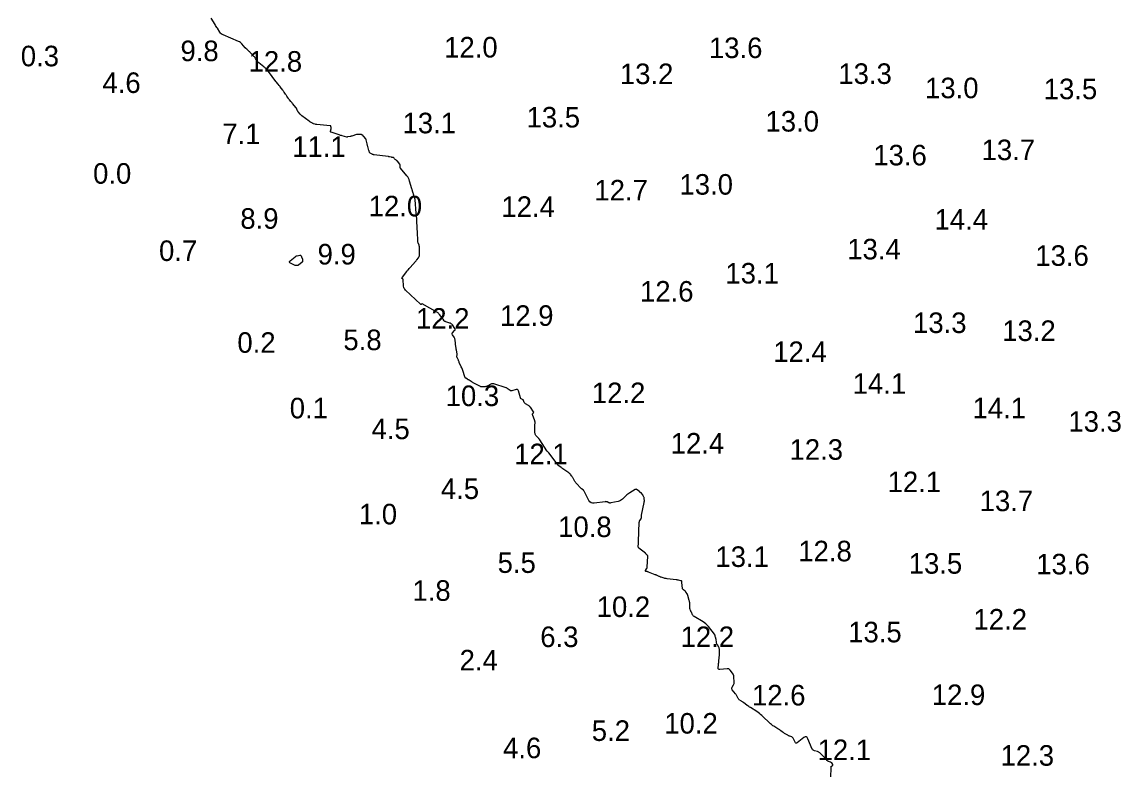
# Model space of a CAD drawing. Extents: x 815352 to 820877, y 582403 to 597439.
# Drawn here: x 818982.9 to 819249.1, y 593963.3 to 594145.1 of the extents above; entities that cross this region are included whole.
import ezdxf

# ---------------------------------------------------------------- set-up
doc = ezdxf.new("R2010")
doc.units = 0
doc.layers.add('V-CONT-EL12', color=7, linetype='Continuous')
doc.layers.add('V-TOPO-SOUN', color=7, linetype='Continuous')

msp = doc.modelspace()

# ---------------------------------------------------------------- linework, layer by layer
at = {"layer": 'V-CONT-EL12'}
msp.add_lwpolyline([(819179.68, 593961.1), (819179.73, 593963.78), (819179.74, 593963.85), (819179.76, 593963.9), (819179.8, 593963.96), (819179.85, 593964), (819180.08, 593964.16), (819180.13, 593964.21), (819180.15, 593964.26), (819180.15, 593964.31), (819180.13, 593964.37), (819179.9, 593964.76), (819179.84, 593964.83), (819179.78, 593964.9), (819179.7, 593964.95), (819179.61, 593964.98), (819179.1, 593965.14), (819179.01, 593965.18), (819178.93, 593965.22), (819178.86, 593965.28), (819178.8, 593965.36), (819178.56, 593965.67), (819178.5, 593965.75), (819178.43, 593965.82), (819178.37, 593965.89), (819178.3, 593965.96), (819177.02, 593967.19), (819176.88, 593967.31), (819176.73, 593967.41), (819176.57, 593967.48), (819176.4, 593967.54), (819175.68, 593967.72), (819175.52, 593967.78), (819175.38, 593967.87), (819175.27, 593968), (819175.18, 593968.15), (819174.11, 593970.67), (819173.92, 593970.98), (819173.7, 593971.12), (819173.43, 593971.1), (819173.12, 593970.92), (819171.51, 593969.65), (819171.35, 593969.55), (819171.2, 593969.54), (819171.08, 593969.62), (819170.98, 593969.78), (819170.53, 593970.76), (819170.47, 593970.87), (819170.39, 593970.96), (819170.29, 593971.03), (819170.18, 593971.09), (819169.68, 593971.27), (819169.56, 593971.31), (819169.44, 593971.37), (819169.32, 593971.42), (819169.21, 593971.49), (819168.54, 593971.87), (819168.39, 593971.96), (819168.25, 593972.05), (819168.11, 593972.15), (819167.97, 593972.25), (819167.39, 593972.68), (819167.25, 593972.79), (819167.1, 593972.89), (819166.95, 593972.99), (819166.8, 593973.08), (819165.81, 593973.68), (819165.6, 593973.82), (819165.4, 593973.97), (819165.21, 593974.12), (819165.02, 593974.29), (819162.89, 593976.29), (819162.61, 593976.55), (819162.31, 593976.79), (819162, 593977.02), (819161.68, 593977.24), (819160.12, 593978.23), (819159.92, 593978.36), (819159.72, 593978.5), (819159.52, 593978.64), (819159.33, 593978.78), (819158.4, 593979.48), (819158.28, 593979.57), (819158.16, 593979.65), (819158.04, 593979.74), (819157.92, 593979.82), (819157.42, 593980.15), (819157.3, 593980.24), (819157.2, 593980.34), (819157.12, 593980.45), (819157.05, 593980.57), (819156.79, 593981.1), (819156.72, 593981.23), (819156.64, 593981.35), (819156.56, 593981.47), (819156.48, 593981.59), (819155.71, 593982.58), (819155.62, 593982.72), (819155.59, 593982.86), (819155.61, 593983.01), (819155.67, 593983.16), (819156.03, 593983.76), (819156.11, 593983.92), (819156.17, 593984.08), (819156.19, 593984.25), (819156.19, 593984.42), (819156.1, 593985.74), (819156.07, 593985.97), (819156, 593986.19), (819155.91, 593986.4), (819155.78, 593986.6), (819155.22, 593987.36), (819155.06, 593987.52), (819154.89, 593987.63), (819154.69, 593987.68), (819154.46, 593987.68), (819152.66, 593987.47), (819152.48, 593987.47), (819152.35, 593987.54), (819152.28, 593987.66), (819152.27, 593987.85), (819152.36, 593988.73), (819152.38, 593988.95), (819152.4, 593989.17), (819152.42, 593989.39), (819152.44, 593989.6), (819152.59, 593991.03), (819152.6, 593991.19), (819152.61, 593991.35), (819152.61, 593991.51), (819152.61, 593991.67), (819152.59, 593992.31), (819152.57, 593992.47), (819152.54, 593992.62), (819152.48, 593992.77), (819152.41, 593992.91), (819152.07, 593993.46), (819151.99, 593993.6), (819151.93, 593993.74), (819151.89, 593993.89), (819151.86, 593994.05), (819151.75, 593994.86), (819151.73, 593994.97), (819151.71, 593995.07), (819151.69, 593995.18), (819151.66, 593995.28), (819151.55, 593995.69), (819151.52, 593995.79), (819151.48, 593995.89), (819151.43, 593995.98), (819151.37, 593996.06), (819149.88, 593997.95), (819149.6, 593998.27), (819149.29, 593998.57), (819148.95, 593998.84), (819148.6, 593999.08), (819146.41, 594000.4), (819146.29, 594000.49), (819146.19, 594000.58), (819146.1, 594000.7), (819146.03, 594000.83), (819145.75, 594001.46), (819145.71, 594001.55), (819145.66, 594001.64), (819145.62, 594001.74), (819145.58, 594001.83), (819145.42, 594002.2), (819145.38, 594002.29), (819145.36, 594002.39), (819145.34, 594002.49), (819145.34, 594002.59), (819145.35, 594003.54), (819145.35, 594003.74), (819145.33, 594003.93), (819145.29, 594004.11), (819145.25, 594004.3), (819144.91, 594005.5), (819144.87, 594005.6), (819144.83, 594005.69), (819144.78, 594005.79), (819144.73, 594005.88), (819144.49, 594006.23), (819144.43, 594006.31), (819144.37, 594006.39), (819144.29, 594006.47), (819144.21, 594006.54), (819143.82, 594006.87), (819143.73, 594006.95), (819143.67, 594007.04), (819143.62, 594007.15), (819143.6, 594007.26), (819143.51, 594007.83), (819143.5, 594007.95), (819143.49, 594008.07), (819143.48, 594008.19), (819143.47, 594008.31), (819143.46, 594008.8), (819143.44, 594008.91), (819143.4, 594009), (819143.32, 594009.06), (819143.22, 594009.1), (819142.62, 594009.24), (819142.48, 594009.27), (819142.33, 594009.3), (819142.19, 594009.32), (819142.05, 594009.34), (819139.83, 594009.58), (819139.66, 594009.6), (819139.49, 594009.63), (819139.32, 594009.67), (819139.15, 594009.72), (819138.4, 594009.96), (819138.28, 594010), (819138.15, 594010.04), (819138.03, 594010.09), (819137.91, 594010.14), (819137.44, 594010.36), (819137.32, 594010.42), (819137.2, 594010.47), (819137.08, 594010.52), (819136.96, 594010.57), (819135.35, 594011.21), (819135.27, 594011.24), (819135.19, 594011.27), (819135.11, 594011.29), (819135.03, 594011.31), (819134.7, 594011.38), (819134.63, 594011.4), (819134.59, 594011.44), (819134.59, 594011.49), (819134.62, 594011.56), (819134.86, 594011.96), (819134.91, 594012.06), (819134.94, 594012.16), (819134.97, 594012.26), (819134.98, 594012.36), (819135.13, 594015.09), (819135.13, 594015.16), (819135.11, 594015.23), (819135.07, 594015.3), (819135.02, 594015.35), (819134.79, 594015.57), (819134.74, 594015.63), (819134.68, 594015.68), (819134.62, 594015.73), (819134.56, 594015.78), (819132.99, 594017.06), (819132.89, 594017.16), (819132.83, 594017.27), (819132.8, 594017.39), (819132.8, 594017.52), (819132.87, 594018.07), (819132.88, 594018.21), (819132.89, 594018.35), (819132.9, 594018.49), (819132.91, 594018.63), (819133.09, 594023.32), (819133.1, 594023.43), (819133.13, 594023.53), (819133.17, 594023.63), (819133.22, 594023.73), (819133.5, 594024.17), (819133.54, 594024.23), (819133.56, 594024.3), (819133.58, 594024.37), (819133.58, 594024.44), (819133.58, 594024.74), (819133.58, 594024.82), (819133.58, 594024.89), (819133.59, 594024.96), (819133.61, 594025.04), (819134.27, 594028.16), (819134.29, 594028.26), (819134.3, 594028.37), (819134.31, 594028.48), (819134.31, 594028.59), (819134.29, 594029.05), (819134.29, 594029.14), (819134.27, 594029.23), (819134.24, 594029.32), (819134.21, 594029.41), (819134.03, 594029.77), (819133.99, 594029.85), (819133.95, 594029.92), (819133.91, 594029.99), (819133.86, 594030.07), (819133.61, 594030.42), (819133.59, 594030.45), (819133.55, 594030.48), (819133.52, 594030.5), (819133.48, 594030.52), (819133.32, 594030.6), (819133.29, 594030.62), (819133.25, 594030.64), (819133.21, 594030.67), (819133.18, 594030.69), (819132.58, 594031.23), (819132.47, 594031.3), (819132.35, 594031.34), (819132.23, 594031.33), (819132.1, 594031.28), (819130.76, 594030.5), (819130.51, 594030.34), (819130.26, 594030.17), (819130.03, 594029.98), (819129.81, 594029.78), (819128.96, 594028.94), (819128.73, 594028.75), (819128.49, 594028.59), (819128.22, 594028.48), (819127.94, 594028.39), (819126.15, 594028.01), (819126.03, 594028), (819125.92, 594028), (819125.8, 594028.02), (819125.69, 594028.06), (819125.25, 594028.26), (819125.14, 594028.31), (819125.03, 594028.33), (819124.91, 594028.34), (819124.79, 594028.33), (819122.13, 594027.96), (819121.7, 594027.95), (819121.34, 594028.07), (819121.04, 594028.3), (819120.8, 594028.65), (819119.64, 594030.91), (819119.59, 594031), (819119.53, 594031.08), (819119.47, 594031.15), (819119.39, 594031.21), (819119.06, 594031.45), (819118.98, 594031.51), (819118.91, 594031.57), (819118.84, 594031.64), (819118.77, 594031.71), (819117.89, 594032.65), (819117.76, 594032.8), (819117.64, 594032.95), (819117.53, 594033.11), (819117.43, 594033.28), (819117.01, 594034.04), (819116.94, 594034.17), (819116.86, 594034.29), (819116.78, 594034.4), (819116.69, 594034.52), (819116.32, 594034.96), (819116.23, 594035.07), (819116.13, 594035.17), (819116.02, 594035.27), (819115.9, 594035.35), (819114.52, 594036.31), (819114.41, 594036.39), (819114.29, 594036.47), (819114.18, 594036.55), (819114.07, 594036.63), (819113.49, 594037.09), (819113.45, 594037.12), (819113.42, 594037.15), (819113.38, 594037.19), (819113.35, 594037.23), (819113.2, 594037.43), (819113.11, 594037.55), (819111.1, 594040.2), (819111.06, 594040.25), (819111.02, 594040.29), (819110.98, 594040.33), (819110.93, 594040.37), (819110.74, 594040.52), (819110.69, 594040.56), (819110.65, 594040.61), (819110.62, 594040.65), (819110.58, 594040.7), (819108.91, 594043.35), (819108.89, 594043.38), (819108.87, 594043.41), (819108.85, 594043.44), (819108.83, 594043.47), (819108.74, 594043.58), (819108.72, 594043.6), (819108.7, 594043.63), (819108.68, 594043.66), (819108.65, 594043.68), (819107.94, 594044.45), (819107.83, 594044.59), (819107.76, 594044.74), (819107.71, 594044.91), (819107.69, 594045.09), (819107.69, 594046.45), (819107.69, 594046.58), (819107.7, 594046.71), (819107.7, 594046.84), (819107.7, 594046.97), (819107.73, 594047.48), (819107.73, 594047.61), (819107.71, 594047.73), (819107.69, 594047.86), (819107.65, 594047.98), (819107.12, 594049.56), (819107.11, 594049.62), (819107.11, 594049.67), (819107.13, 594049.73), (819107.17, 594049.78), (819107.35, 594049.97), (819107.38, 594050.02), (819107.39, 594050.07), (819107.39, 594050.12), (819107.36, 594050.17), (819106.59, 594051.31), (819106.49, 594051.44), (819106.37, 594051.56), (819106.24, 594051.66), (819106.1, 594051.75), (819105.39, 594052.12), (819105.3, 594052.18), (819105.22, 594052.26), (819105.16, 594052.34), (819105.11, 594052.44), (819104.93, 594052.92), (819104.9, 594053), (819104.84, 594053.07), (819104.78, 594053.13), (819104.7, 594053.17), (819104.37, 594053.34), (819104.3, 594053.39), (819104.23, 594053.44), (819104.19, 594053.51), (819104.15, 594053.6), (819103.66, 594055.31), (819103.58, 594055.49), (819103.46, 594055.6), (819103.31, 594055.64), (819103.11, 594055.61), (819102.04, 594055.3), (819101.94, 594055.28), (819101.83, 594055.28), (819101.74, 594055.32), (819101.64, 594055.37), (819101.18, 594055.74), (819101.14, 594055.77), (819101.1, 594055.8), (819101.07, 594055.82), (819101.03, 594055.84), (819100.86, 594055.93), (819100.82, 594055.95), (819100.78, 594055.97), (819100.74, 594055.99), (819100.69, 594056), (819097.68, 594056.98), (819097.49, 594057.02), (819097.31, 594057.02), (819097.13, 594056.99), (819096.95, 594056.91), (819096.21, 594056.51), (819096.06, 594056.43), (819095.9, 594056.38), (819095.74, 594056.34), (819095.57, 594056.31), (819094.89, 594056.26), (819094.73, 594056.26), (819094.56, 594056.28), (819094.41, 594056.33), (819094.25, 594056.4), (819092.68, 594057.27), (819092.55, 594057.34), (819092.43, 594057.41), (819092.31, 594057.48), (819092.19, 594057.56), (819091.67, 594057.89), (819091.58, 594057.95), (819091.48, 594058.01), (819091.39, 594058.07), (819091.29, 594058.12), (819090.9, 594058.35), (819090.82, 594058.42), (819090.74, 594058.49), (819090.68, 594058.58), (819090.64, 594058.68), (819090.12, 594060.25), (819090.05, 594060.48), (819089.96, 594060.71), (819089.87, 594060.93), (819089.77, 594061.15), (819089.3, 594062.21), (819089.24, 594062.35), (819089.18, 594062.48), (819089.12, 594062.61), (819089.06, 594062.74), (819088.76, 594063.38), (819088.73, 594063.46), (819088.72, 594063.54), (819088.71, 594063.61), (819088.72, 594063.69), (819088.78, 594064.02), (819088.79, 594064.1), (819088.79, 594064.18), (819088.78, 594064.26), (819088.77, 594064.34), (819088.58, 594065.23), (819088.55, 594065.4), (819088.52, 594065.58), (819088.49, 594065.75), (819088.47, 594065.93), (819088.26, 594067.73), (819088.23, 594067.9), (819088.18, 594068.06), (819088.11, 594068.21), (819088.02, 594068.36), (819087.62, 594068.92), (819087.54, 594069.06), (819087.53, 594069.2), (819087.57, 594069.33), (819087.66, 594069.45), (819088.16, 594069.95), (819088.26, 594070.07), (819088.3, 594070.21), (819088.28, 594070.34), (819088.21, 594070.48), (819087.6, 594071.34), (819087.47, 594071.5), (819087.33, 594071.63), (819087.16, 594071.73), (819086.97, 594071.8), (819086.02, 594072.1), (819085.91, 594072.14), (819085.81, 594072.2), (819085.72, 594072.27), (819085.64, 594072.36), (819085.33, 594072.74), (819085.26, 594072.84), (819085.18, 594072.93), (819085.11, 594073.03), (819085.03, 594073.13), (819084.5, 594073.84), (819084.38, 594073.99), (819084.25, 594074.12), (819084.11, 594074.24), (819083.95, 594074.34), (819080.28, 594076.45), (819080.25, 594076.46), (819080.21, 594076.47), (819080.18, 594076.46), (819080.14, 594076.44), (819080.01, 594076.34), (819079.98, 594076.32), (819079.95, 594076.32), (819079.92, 594076.32), (819079.89, 594076.35), (819076.2, 594079.79), (819076.01, 594080), (819075.87, 594080.23), (819075.78, 594080.48), (819075.73, 594080.76), (819075.62, 594082.4), (819075.61, 594082.44), (819075.59, 594082.48), (819075.57, 594082.51), (819075.53, 594082.53), (819075.36, 594082.62), (819075.33, 594082.63), (819075.32, 594082.65), (819075.32, 594082.67), (819075.33, 594082.7), (819075.4, 594082.81), (819075.42, 594082.84), (819075.44, 594082.86), (819075.46, 594082.89), (819075.48, 594082.92), (819076.53, 594084.37), (819076.72, 594084.62), (819076.91, 594084.86), (819077.11, 594085.1), (819077.32, 594085.33), (819078.64, 594086.77), (819078.72, 594086.86), (819078.8, 594086.96), (819078.88, 594087.06), (819078.95, 594087.16), (819079.33, 594087.68), (819079.36, 594087.72), (819079.39, 594087.77), (819079.42, 594087.81), (819079.45, 594087.86), (819079.54, 594088.05), (819079.56, 594088.1), (819079.58, 594088.14), (819079.59, 594088.2), (819079.6, 594088.25), (819079.61, 594088.58), (819079.61, 594088.66), (819079.62, 594088.73), (819079.62, 594088.81), (819079.61, 594088.88), (819079.57, 594090.41), (819079.56, 594090.5), (819079.55, 594090.58), (819079.53, 594090.66), (819079.5, 594090.74), (819079.35, 594091.12), (819079.33, 594091.17), (819079.32, 594091.21), (819079.3, 594091.25), (819079.29, 594091.29), (819079.23, 594091.46), (819079.22, 594091.5), (819079.21, 594091.54), (819079.2, 594091.58), (819079.2, 594091.63), (819079.11, 594094.03), (819079.11, 594094.08), (819079.1, 594094.13), (819079.1, 594094.18), (819079.09, 594094.23), (819079.06, 594094.43), (819079.05, 594094.48), (819079.05, 594094.53), (819079.04, 594094.58), (819079.04, 594094.63), (819078.94, 594096.95), (819078.92, 594097.35), (819078.89, 594097.75), (819078.86, 594098.15), (819078.83, 594098.55), (819078.55, 594101.77), (819078.53, 594101.91), (819078.51, 594102.04), (819078.48, 594102.18), (819078.44, 594102.31), (819078.26, 594102.83), (819078.22, 594102.96), (819078.18, 594103.1), (819078.13, 594103.23), (819078.09, 594103.36), (819077.93, 594103.88), (819077.89, 594104.01), (819077.85, 594104.14), (819077.81, 594104.28), (819077.77, 594104.41), (819077.21, 594106.34), (819077.09, 594106.69), (819076.93, 594107.03), (819076.74, 594107.35), (819076.51, 594107.65), (819074.96, 594109.47), (819074.92, 594109.54), (819074.88, 594109.61), (819074.87, 594109.69), (819074.87, 594109.77), (819074.9, 594110.12), (819074.9, 594110.21), (819074.89, 594110.29), (819074.85, 594110.37), (819074.81, 594110.44), (819074.23, 594111.16), (819074.17, 594111.23), (819074.11, 594111.28), (819074.05, 594111.34), (819073.98, 594111.39), (819073.65, 594111.62), (819073.61, 594111.65), (819073.57, 594111.68), (819073.54, 594111.72), (819073.51, 594111.76), (819073.41, 594111.94), (819073.39, 594111.98), (819073.35, 594112.01), (819073.31, 594112.03), (819073.26, 594112.04), (819072.99, 594112.09), (819072.93, 594112.1), (819072.87, 594112.11), (819072.81, 594112.13), (819072.74, 594112.14), (819072.34, 594112.24), (819072.25, 594112.26), (819072.16, 594112.27), (819072.07, 594112.29), (819071.98, 594112.3), (819068.54, 594112.71), (819068.42, 594112.73), (819068.31, 594112.77), (819068.2, 594112.81), (819068.09, 594112.86), (819067.57, 594113.16), (819067.53, 594113.2), (819067.49, 594113.24), (819067.46, 594113.28), (819067.44, 594113.33), (819067.39, 594113.56), (819067.37, 594113.61), (819067.36, 594113.67), (819067.34, 594113.73), (819067.32, 594113.78), (819067.03, 594114.72), (819066.98, 594114.9), (819066.93, 594115.07), (819066.89, 594115.25), (819066.85, 594115.43), (819066.65, 594116.33), (819066.62, 594116.43), (819066.57, 594116.53), (819066.52, 594116.62), (819066.45, 594116.71), (819066.12, 594117.07), (819066.06, 594117.14), (819065.99, 594117.2), (819065.93, 594117.26), (819065.87, 594117.32), (819065.61, 594117.56), (819065.54, 594117.62), (819065.47, 594117.65), (819065.39, 594117.68), (819065.3, 594117.69), (819064.78, 594117.7), (819064.66, 594117.7), (819064.55, 594117.69), (819064.44, 594117.67), (819064.32, 594117.64), (819063.16, 594117.29), (819063.06, 594117.26), (819062.96, 594117.23), (819062.85, 594117.21), (819062.74, 594117.19), (819062.14, 594117.1), (819062.12, 594117.09), (819062.11, 594117.09), (819062.09, 594117.08), (819062.07, 594117.07), (819062, 594117.04), (819061.99, 594117.04), (819061.97, 594117.03), (819061.95, 594117.03), (819061.93, 594117.04), (819060.81, 594117.33), (819060.61, 594117.39), (819060.42, 594117.44), (819060.23, 594117.5), (819060.04, 594117.56), (819058.13, 594118.2), (819058.03, 594118.24), (819057.97, 594118.31), (819057.95, 594118.39), (819057.96, 594118.5), (819058.08, 594119.04), (819058.09, 594119.12), (819058.1, 594119.19), (819058.1, 594119.27), (819058.1, 594119.34), (819058.06, 594119.64), (819058.04, 594119.71), (819058.01, 594119.76), (819057.96, 594119.79), (819057.89, 594119.81), (819054.67, 594120.06), (819054.56, 594120.07), (819054.46, 594120.09), (819054.35, 594120.11), (819054.25, 594120.15), (819053.82, 594120.3), (819053.72, 594120.34), (819053.63, 594120.38), (819053.54, 594120.42), (819053.45, 594120.47), (819053.09, 594120.66), (819053, 594120.71), (819052.92, 594120.77), (819052.83, 594120.82), (819052.75, 594120.88), (819050.98, 594122.23), (819050.87, 594122.32), (819050.76, 594122.42), (819050.66, 594122.52), (819050.57, 594122.62), (819050.14, 594123.12), (819050.08, 594123.2), (819050.03, 594123.28), (819049.98, 594123.37), (819049.94, 594123.45), (819049.79, 594123.81), (819049.75, 594123.9), (819049.7, 594123.99), (819049.65, 594124.07), (819049.59, 594124.15), (819048.71, 594125.23), (819048.62, 594125.34), (819048.53, 594125.45), (819048.44, 594125.56), (819048.34, 594125.66), (819047.96, 594126.08), (819047.87, 594126.19), (819047.78, 594126.3), (819047.7, 594126.41), (819047.62, 594126.53), (819047.31, 594127.02), (819047.24, 594127.14), (819047.16, 594127.26), (819047.08, 594127.38), (819046.99, 594127.49), (819046.66, 594127.97), (819046.58, 594128.08), (819046.49, 594128.2), (819046.41, 594128.32), (819046.33, 594128.44), (819045.73, 594129.28), (819045.67, 594129.35), (819045.62, 594129.43), (819045.56, 594129.5), (819045.5, 594129.57), (819045.22, 594129.89), (819045.18, 594129.94), (819045.13, 594130), (819045.08, 594130.05), (819045.04, 594130.11), (819044.86, 594130.33), (819044.81, 594130.39), (819044.77, 594130.44), (819044.73, 594130.5), (819044.68, 594130.56), (819042.91, 594133.01), (819042.83, 594133.11), (819042.74, 594133.22), (819042.65, 594133.31), (819042.55, 594133.4), (819042.15, 594133.76), (819042.06, 594133.85), (819041.95, 594133.93), (819041.85, 594134.02), (819041.75, 594134.11), (819040.54, 594135.1), (819040.42, 594135.21), (819040.3, 594135.33), (819040.2, 594135.45), (819040.1, 594135.59), (819039.73, 594136.14), (819039.63, 594136.28), (819039.53, 594136.41), (819039.43, 594136.54), (819039.32, 594136.66), (819038.46, 594137.57), (819038.38, 594137.65), (819038.31, 594137.74), (819038.23, 594137.82), (819038.15, 594137.9), (819037.76, 594138.3), (819037.72, 594138.34), (819037.68, 594138.38), (819037.63, 594138.42), (819037.58, 594138.46), (819037.39, 594138.6), (819037.34, 594138.64), (819037.3, 594138.68), (819037.25, 594138.72), (819037.21, 594138.76), (819036.36, 594139.74), (819036.2, 594139.91), (819036.02, 594140.06), (819035.82, 594140.18), (819035.61, 594140.28), (819031.81, 594141.89), (819031.57, 594142.02), (819031.36, 594142.17), (819031.17, 594142.35), (819031.01, 594142.57), (819030.43, 594143.5), (819030.29, 594143.73), (819030.15, 594143.96), (819030, 594144.19), (819029.86, 594144.42), (819028.9, 594145.96)], dxfattribs=at)
msp.add_lwpolyline([(819051.06, 594087.57), (819051.09, 594087.48), (819051.11, 594087.38), (819051.12, 594087.29), (819051.17, 594086.9), (819051.17, 594086.81), (819051.15, 594086.72), (819051.1, 594086.65), (819051.03, 594086.59), (819050.15, 594085.91), (819049.97, 594085.81), (819049.79, 594085.76), (819049.6, 594085.77), (819049.4, 594085.83), (819048.25, 594086.34), (819048.05, 594086.47), (819047.97, 594086.61), (819048.01, 594086.77), (819048.16, 594086.94), (819049.32, 594087.92), (819049.43, 594088.01), (819049.56, 594088.08), (819049.69, 594088.14), (819049.83, 594088.18), (819050.46, 594088.32), (819050.57, 594088.33), (819050.67, 594088.3), (819050.74, 594088.24), (819050.8, 594088.15), (819051.02, 594087.66)], close=True, dxfattribs=at)

# ---------------------------------------------------------------- texts
at = {"layer": 'V-TOPO-SOUN'}
for s, p in [('0.3', (818982.61, 594134.26)), ('9.8', (819021.46, 594135.51)), ('12.0 ', (819085.61, 594136.4)), ('13.6 ', (819150.03, 594136.26)), ('12.8 ', (819038.04, 594132.95)), ('13.2 ', (819128.36, 594129.93)), ('13.3 ', (819181.51, 594129.97)), ('4.6', (819002.47, 594127.77)), ('13.0 ', (819202.61, 594126.49)), ('13.5 ', (819231.48, 594126.26)), ('13.5 ', (819105.66, 594119.37)), ('13.0 ', (819163.79, 594118.38)), ('13.1 ', (819075.48, 594117.96)), ('7.1', (819031.63, 594115.33)), ('11.1 ', (819048.65, 594112.22)), ('13.7 ', (819216.36, 594111.43)), ('13.6 ', (819190.02, 594110.15)), (' 0.0 ', (818998.34, 594105.69)), ('13.0 ', (819142.86, 594103.03)), ('12.7 ', (819122.16, 594101.62)), ('12.0 ', (819067.24, 594097.75)), ('12.4 ', (819099.53, 594097.62)), ('8.9', (819036.02, 594094.73)), ('14.4 ', (819204.91, 594094.5)), ('0.7', (819016.24, 594086.89)), ('13.4 ', (819183.68, 594087.28)), ('9.9', (819054.82, 594086.04)), ('13.6 ', (819229.43, 594085.71)), ('13.1 ', (819154.03, 594081.41)), ('12.6 ', (819133.26, 594077.01)), ('12.2 ', (819078.76, 594070.42)), ('12.9 ', (819099.2, 594071.11)), ('13.3 ', (819199.69, 594069.37)), ('5.8', (819061.09, 594065.2)), ('13.2 ', (819221.38, 594067.43)), ('0.2', (819035.3, 594064.55)), ('12.4 ', (819165.67, 594062.31)), ('14.1 ', (819185, 594054.57)), ('12.2 ', (819121.54, 594052.31)), ('10.3 ', (819085.98, 594051.59)), ('0.1', (819048.04, 594048.6)), ('14.1 ', (819214.16, 594048.63)), ('13.3 ', (819237.49, 594045.35)), ('4.5', (819067.94, 594043.55)), ('12.4 ', (819140.73, 594040.04)), ('12.3 ', (819169.64, 594038.53)), ('12.1 ', (819102.65, 594037.45)), ('12.1 ', (819193.5, 594030.65)), ('4.5', (819084.81, 594028.98)), ('13.7 ', (819215.9, 594026.03)), ('1.0', (819064.86, 594022.81)), ('10.8 ', (819113.34, 594019.73)), ('13.1 ', (819151.6, 594012.45)), ('12.8 ', (819171.77, 594013.82)), ('5.5', (819098.62, 594011)), ('13.5 ', (819198.64, 594010.81)), ('13.6 ', (819229.66, 594010.64)), ('1.8', (819077.89, 594004.21)), ('10.2 ', (819122.72, 594000.27)), ('12.2 ', (819214.39, 593997.22)), ('13.5 ', (819183.91, 593994.11)), ('6.3', (819108.99, 593992.96)), ('12.2 ', (819143.13, 593992.96)), ('2.4', (819089.37, 593987.28)), ('12.6 ', (819160.5, 593978.75)), ('12.9 ', (819204.25, 593978.85)), ('10.2 ', (819139.16, 593971.9)), ('5.2', (819121.52, 593970.12)), ('4.6', (819099.94, 593965.92)), ('12.1 ', (819176.47, 593965.46)), ('12.3 ', (819220.98, 593964.09))]:
    msp.add_text(s, height=5, dxfattribs=at).set_placement(p)

doc.saveas('drawing.dxf')
